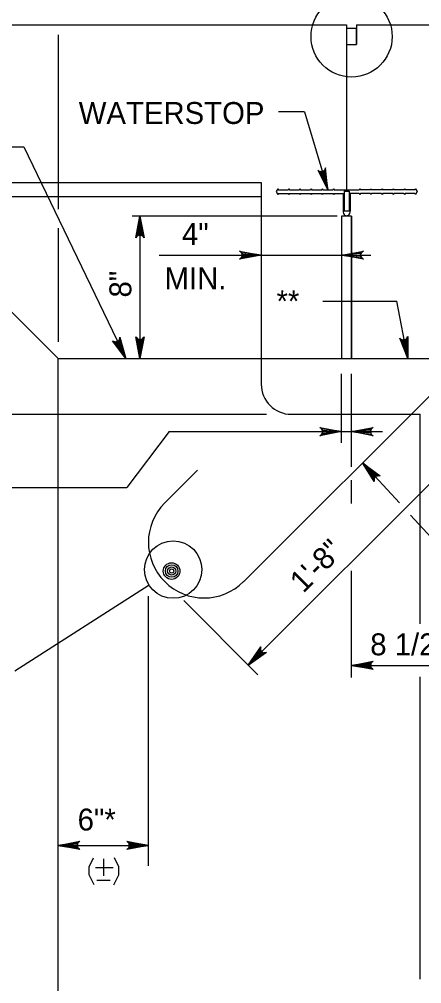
# Model space of a CAD drawing. Extents: x 636530 to 644067, y 294168 to 299122.
# Drawn here: x 639575.3 to 639630.4, y 295735 to 295867 of the extents above; entities that cross this region are included whole.
import ezdxf

# ---------------------------------------------------------------- set-up
doc = ezdxf.new("R2010")
doc.units = 0
doc.layers.add('1', color=7, linetype='Continuous')

msp = doc.modelspace()

# ---------------------------------------------------------------- linework, layer by layer
at = {"layer": '1'}
for p, q in [((639500.18, 295866.3), (639620.09, 295866.3)), ((639620.09, 295866.3), (639620.09, 295843.69)), ((639621.45, 295866.3), (639770.11, 295866.3)), ((639621.45, 295866.3), (639621.45, 295863.6)), ((639580.63, 295864.93), (639580.63, 295841.04)), ((639620.09, 295863.6), (639621.45, 295863.6)), ((639605.98, 295790.04), (639670.81, 295854.87)), ((639614.33, 295854.39), (639610.76, 295854.39)), ((639614.33, 295854.39), (639617.52, 295843.69)), ((639571.94, 295849.57), (639575.91, 295849.57)), ((639575.91, 295849.57), (639589.87, 295820.58)), ((639580.63, 295820.58), (639555.23, 295845.98)), ((639556.5, 295844.71), (639608.41, 295844.71)), ((639608.41, 295844.71), (639608.41, 295817.07)), ((639610.67, 295843.84), (639610.44, 295843.44)), ((639610.44, 295843.44), (639610.67, 295843.03)), ((639610.67, 295843.84), (639610.75, 295843.69)), ((639610.75, 295843.18), (639610.67, 295843.03)), ((639610.75, 295843.69), (639612.11, 295843.69)), ((639610.75, 295843.18), (639612.11, 295843.18)), ((639612.19, 295843.84), (639612.11, 295843.69)), ((639612.11, 295843.18), (639612.19, 295843.03)), ((639612.19, 295843.84), (639612.27, 295843.69)), ((639612.27, 295843.18), (639612.19, 295843.03)), ((639612.27, 295843.69), (639613.63, 295843.69)), ((639612.27, 295843.18), (639613.63, 295843.18)), ((639613.71, 295843.84), (639613.63, 295843.69)), ((639613.63, 295843.18), (639613.71, 295843.03)), ((639613.71, 295843.84), (639613.8, 295843.69)), ((639613.8, 295843.18), (639613.71, 295843.03)), ((639613.8, 295843.69), (639615.16, 295843.69)), ((639613.8, 295843.18), (639615.16, 295843.18)), ((639615.24, 295843.84), (639615.16, 295843.69)), ((639615.16, 295843.18), (639615.24, 295843.03)), ((639615.24, 295843.84), (639615.32, 295843.69)), ((639615.32, 295843.18), (639615.24, 295843.03)), ((639615.32, 295843.69), (639616.68, 295843.69)), ((639615.32, 295843.18), (639616.68, 295843.18)), ((639616.76, 295843.84), (639616.68, 295843.69)), ((639616.68, 295843.18), (639616.76, 295843.03)), ((639616.76, 295843.84), (639616.85, 295843.69)), ((639616.85, 295843.18), (639616.76, 295843.03)), ((639616.85, 295843.69), (639618.2, 295843.69)), ((639616.85, 295843.18), (639618.2, 295843.18)), ((639618.29, 295843.84), (639618.2, 295843.69)), ((639618.2, 295843.18), (639618.29, 295843.03)), ((639618.29, 295843.84), (639618.37, 295843.69)), ((639618.37, 295843.18), (639618.29, 295843.03)), ((639618.37, 295843.69), (639621.82, 295843.69)), ((639618.37, 295843.18), (639619.61, 295843.18)), ((639619.61, 295843.18), (639619.61, 295840.78)), ((639619.76, 295843.49), (639620.43, 295843.49)), ((639619.76, 295843.49), (639619.76, 295840.78)), ((639620.43, 295843.49), (639620.43, 295840.78)), ((639620.58, 295843.18), (639620.58, 295840.78)), ((639621.82, 295843.18), (639620.58, 295843.18)), ((639621.9, 295843.84), (639621.82, 295843.69)), ((639621.82, 295843.18), (639621.9, 295843.03)), ((639621.9, 295843.84), (639621.99, 295843.69)), ((639621.99, 295843.18), (639621.9, 295843.03)), ((639623.34, 295843.69), (639621.99, 295843.69)), ((639623.34, 295843.18), (639621.99, 295843.18)), ((639623.43, 295843.84), (639623.34, 295843.69)), ((639623.34, 295843.18), (639623.43, 295843.03)), ((639623.43, 295843.84), (639623.51, 295843.69)), ((639623.51, 295843.18), (639623.43, 295843.03)), ((639624.87, 295843.69), (639623.51, 295843.69)), ((639624.87, 295843.18), (639623.51, 295843.18)), ((639624.95, 295843.84), (639624.87, 295843.69)), ((639624.87, 295843.18), (639624.95, 295843.03)), ((639624.95, 295843.84), (639625.03, 295843.69)), ((639625.03, 295843.18), (639624.95, 295843.03)), ((639626.39, 295843.69), (639625.03, 295843.69)), ((639626.39, 295843.18), (639625.03, 295843.18)), ((639626.47, 295843.84), (639626.39, 295843.69)), ((639626.39, 295843.18), (639626.47, 295843.03)), ((639626.47, 295843.84), (639626.56, 295843.69)), ((639626.56, 295843.18), (639626.47, 295843.03)), ((639627.91, 295843.69), (639626.56, 295843.69)), ((639627.91, 295843.18), (639626.56, 295843.18)), ((639628, 295843.84), (639627.91, 295843.69)), ((639627.91, 295843.18), (639628, 295843.03)), ((639628, 295843.84), (639628.08, 295843.69)), ((639628.08, 295843.18), (639628, 295843.03)), ((639629.44, 295843.69), (639628.08, 295843.69)), ((639629.44, 295843.18), (639628.08, 295843.18)), ((639629.52, 295843.84), (639629.44, 295843.69)), ((639629.44, 295843.18), (639629.52, 295843.03)), ((639629.52, 295843.84), (639629.75, 295843.44)), ((639629.75, 295843.44), (639629.52, 295843.03)), ((639558.41, 295842.8), (639608.41, 295842.8)), ((639620.43, 295840.78), (639619.76, 295840.78)), ((639618.8, 295840.1), (639590.76, 295840.1)), ((639591.82, 295840.1), (639591.82, 295820.58)), ((639619.41, 295840.1), (639619.41, 295820.58)), ((639620.76, 295840.1), (639620.76, 295820.58)), ((639580.63, 295838.42), (639580.63, 295822.89)), ((639594.46, 295834.76), (639623.4, 295834.76)), ((639616.84, 295828.46), (639626.96, 295828.46)), ((639628.46, 295820.58), (639626.96, 295828.46)), ((639580.63, 295820.58), (639619.41, 295820.58)), ((639580.63, 295661.83), (639580.63, 295820.58)), ((639620.76, 295820.58), (639770.11, 295820.58)), ((639619.41, 295809.05), (639619.41, 295818.52)), ((639620.76, 295805.75), (639620.76, 295818.52)), ((639642.55, 295814.54), (639606.63, 295778.62)), ((639544.61, 295812.96), (639609.13, 295812.96)), ((639612.52, 295812.96), (639630.16, 295812.96)), ((639630.16, 295784.26), (639630.16, 295812.96)), ((639595.83, 295810.58), (639590.03, 295802.93)), ((639595.83, 295810.58), (639624.99, 295810.58)), ((639627.32, 295800.82), (639622.27, 295806.33)), ((639595.21, 295800.82), (639599.7, 295805.31)), ((639620.76, 295800.74), (639620.76, 295803.93)), ((639532.48, 295802.93), (639590.03, 295802.93)), ((639653.07, 295772.74), (639628.85, 295799.16)), ((639620.76, 295776.91), (639620.76, 295791.51)), ((639593.06, 295789.57), (639574.71, 295777.77)), ((639592.98, 295751.12), (639592.98, 295788.04)), ((639607.96, 295777.29), (639597.8, 295787.45)), ((639620.76, 295778.58), (639641.59, 295778.58)), ((639630.16, 295735.6), (639630.16, 295776.99)), ((639580.63, 295753.93), (639592.98, 295753.93)), ((639586.89, 295749.75), (639586.89, 295752.11)), ((639585.74, 295750.91), (639588.15, 295750.91)), ((639585.92, 295749.15), (639587.73, 295749.15))]:
    msp.add_line(p, q, dxfattribs=at)
for points in [[(639620.09, 295863.6), (639621.45, 295863.6), (639621.45, 295865.77), (639620.09, 295865.77)], [(639619.41, 295820.58), (639620.76, 295820.58), (639620.76, 295840.1), (639619.41, 295840.1)]]:
    msp.add_lwpolyline(points, close=True, dxfattribs=at)
for points in [[(639617.52, 295843.69), (639617.21, 295846.71), (639617.16, 295846.58), (639617.12, 295846.44), (639617.04, 295846.36), (639616.96, 295846.27), (639616.87, 295846.23), (639616.78, 295846.18), (639616.68, 295846.17), (639616.58, 295846.16), (639616.47, 295846.19), (639616.35, 295846.21), (639616.24, 295846.3), (639616.14, 295846.39), (639617.52, 295843.69), (639616.24, 295846.3), (639616.35, 295846.21), (639617.52, 295843.69), (639616.47, 295846.19), (639616.58, 295846.16), (639617.52, 295843.69), (639616.68, 295846.17), (639616.78, 295846.18), (639617.52, 295843.69), (639616.87, 295846.23), (639616.96, 295846.27), (639617.52, 295843.69), (639617.04, 295846.36), (639617.12, 295846.44), (639617.52, 295843.69), (639617.16, 295846.58)], [(639591.82, 295840.1), (639592.38, 295837.12), (639592.3, 295837.24), (639592.22, 295837.35), (639592.12, 295837.41), (639592.02, 295837.47), (639591.92, 295837.49), (639591.82, 295837.5), (639591.72, 295837.49), (639591.62, 295837.47), (639591.52, 295837.41), (639591.42, 295837.35), (639591.34, 295837.24), (639591.26, 295837.12), (639591.82, 295840.1), (639591.34, 295837.24), (639591.42, 295837.35), (639591.82, 295840.1), (639591.52, 295837.41), (639591.62, 295837.47), (639591.82, 295840.1), (639591.72, 295837.49), (639591.82, 295837.5), (639591.82, 295840.1), (639591.92, 295837.49), (639592.02, 295837.47), (639591.82, 295840.1), (639592.12, 295837.41), (639592.22, 295837.35), (639591.82, 295840.1), (639592.3, 295837.24)], [(639608.41, 295834.76), (639605.43, 295834.2), (639605.66, 295834.36), (639605.78, 295834.56), (639605.81, 295834.76), (639605.78, 295834.96), (639605.66, 295835.16), (639605.43, 295835.31), (639608.41, 295834.76), (639605.66, 295835.16), (639605.78, 295834.96), (639608.41, 295834.76), (639605.81, 295834.76), (639605.78, 295834.56), (639608.41, 295834.76), (639605.66, 295834.36)], [(639619.41, 295834.76), (639622.39, 295835.31), (639622.16, 295835.16), (639622.04, 295834.96), (639622.01, 295834.76), (639622.04, 295834.56), (639622.16, 295834.36), (639622.39, 295834.2), (639619.41, 295834.76), (639622.16, 295834.36), (639622.04, 295834.56), (639619.41, 295834.76), (639622.01, 295834.76), (639622.04, 295834.96), (639619.41, 295834.76), (639622.16, 295835.16)], [(639589.87, 295820.58), (639588.07, 295823.02), (639588.2, 295822.95), (639588.32, 295822.88), (639588.43, 295822.87), (639588.55, 295822.86), (639588.65, 295822.89), (639588.74, 295822.92), (639588.83, 295822.98), (639588.91, 295823.04), (639588.97, 295823.13), (639589.04, 295823.23), (639589.06, 295823.37), (639589.08, 295823.51), (639589.87, 295820.58), (639589.06, 295823.37), (639589.04, 295823.23), (639589.87, 295820.58), (639588.97, 295823.13), (639588.91, 295823.04), (639589.87, 295820.58), (639588.83, 295822.98), (639588.74, 295822.92), (639589.87, 295820.58), (639588.65, 295822.89), (639588.55, 295822.86), (639589.87, 295820.58), (639588.43, 295822.87), (639588.32, 295822.88), (639589.87, 295820.58), (639588.2, 295822.95)], [(639591.82, 295820.58), (639591.26, 295823.56), (639591.34, 295823.45), (639591.42, 295823.33), (639591.52, 295823.27), (639591.62, 295823.21), (639591.72, 295823.19), (639591.82, 295823.18), (639591.92, 295823.19), (639592.02, 295823.21), (639592.12, 295823.27), (639592.22, 295823.33), (639592.3, 295823.45), (639592.38, 295823.56), (639591.82, 295820.58), (639592.3, 295823.45), (639592.22, 295823.33), (639591.82, 295820.58), (639592.12, 295823.27), (639592.02, 295823.21), (639591.82, 295820.58), (639591.92, 295823.19), (639591.82, 295823.18), (639591.82, 295820.58), (639591.72, 295823.19), (639591.62, 295823.21), (639591.82, 295820.58), (639591.52, 295823.27), (639591.42, 295823.33), (639591.82, 295820.58), (639591.34, 295823.45)], [(639628.46, 295820.58), (639627.35, 295823.4), (639627.45, 295823.31), (639627.55, 295823.21), (639627.66, 295823.17), (639627.77, 295823.13), (639627.87, 295823.13), (639627.97, 295823.13), (639628.07, 295823.17), (639628.16, 295823.2), (639628.25, 295823.28), (639628.34, 295823.36), (639628.39, 295823.48), (639628.45, 295823.61), (639628.46, 295820.58), (639628.39, 295823.48), (639628.34, 295823.36), (639628.46, 295820.58), (639628.25, 295823.28), (639628.16, 295823.2), (639628.46, 295820.58), (639628.07, 295823.17), (639627.97, 295823.13), (639628.46, 295820.58), (639627.87, 295823.13), (639627.77, 295823.13), (639628.46, 295820.58), (639627.66, 295823.17), (639627.55, 295823.21), (639628.46, 295820.58), (639627.45, 295823.31)], [(639619.41, 295810.58), (639616.42, 295810.03), (639616.65, 295810.18), (639616.77, 295810.38), (639616.81, 295810.58), (639616.77, 295810.78), (639616.65, 295810.98), (639616.42, 295811.14), (639619.41, 295810.58), (639616.65, 295810.98), (639616.77, 295810.78), (639619.41, 295810.58), (639616.81, 295810.58), (639616.77, 295810.38), (639619.41, 295810.58), (639616.65, 295810.18)], [(639620.76, 295810.58), (639623.74, 295811.14), (639623.51, 295810.98), (639623.39, 295810.78), (639623.36, 295810.58), (639623.39, 295810.38), (639623.51, 295810.18), (639623.74, 295810.03), (639620.76, 295810.58), (639623.51, 295810.18), (639623.39, 295810.38), (639620.76, 295810.58), (639623.36, 295810.58), (639623.39, 295810.78), (639620.76, 295810.58), (639623.51, 295810.98)], [(639622.27, 295806.33), (639624.7, 295804.51), (639624.56, 295804.54), (639624.43, 295804.57), (639624.31, 295804.55), (639624.2, 295804.52), (639624.11, 295804.47), (639624.03, 295804.41), (639623.96, 295804.33), (639623.9, 295804.25), (639623.87, 295804.14), (639623.84, 295804.03), (639623.85, 295803.89), (639623.87, 295803.75), (639622.27, 295806.33), (639623.85, 295803.89), (639623.84, 295804.03), (639622.27, 295806.33), (639623.87, 295804.14), (639623.9, 295804.25), (639622.27, 295806.33), (639623.96, 295804.33), (639624.03, 295804.41), (639622.27, 295806.33), (639624.11, 295804.47), (639624.2, 295804.52), (639622.27, 295806.33), (639624.31, 295804.55), (639624.43, 295804.57), (639622.27, 295806.33), (639624.56, 295804.54)], [(639606.63, 295778.62), (639608.34, 295781.13), (639608.32, 295780.99), (639608.29, 295780.85), (639608.32, 295780.74), (639608.35, 295780.63), (639608.41, 295780.54), (639608.47, 295780.46), (639608.55, 295780.4), (639608.63, 295780.34), (639608.74, 295780.31), (639608.86, 295780.29), (639609, 295780.31), (639609.13, 295780.34), (639606.63, 295778.62), (639609, 295780.31), (639608.86, 295780.29), (639606.63, 295778.62), (639608.74, 295780.31), (639608.63, 295780.34), (639606.63, 295778.62), (639608.55, 295780.4), (639608.47, 295780.46), (639606.63, 295778.62), (639608.41, 295780.54), (639608.35, 295780.63), (639606.63, 295778.62), (639608.32, 295780.74), (639608.29, 295780.85), (639606.63, 295778.62), (639608.32, 295780.99)], [(639620.76, 295778.58), (639623.74, 295779.14), (639623.63, 295779.06), (639623.51, 295778.98), (639623.45, 295778.88), (639623.39, 295778.78), (639623.38, 295778.68), (639623.36, 295778.58), (639623.38, 295778.48), (639623.39, 295778.38), (639623.45, 295778.28), (639623.51, 295778.18), (639623.63, 295778.1), (639623.74, 295778.02), (639620.76, 295778.58), (639623.63, 295778.1), (639623.51, 295778.18), (639620.76, 295778.58), (639623.45, 295778.28), (639623.39, 295778.38), (639620.76, 295778.58), (639623.38, 295778.48), (639623.36, 295778.58), (639620.76, 295778.58), (639623.38, 295778.68), (639623.39, 295778.78), (639620.76, 295778.58), (639623.45, 295778.88), (639623.51, 295778.98), (639620.76, 295778.58), (639623.63, 295779.06)], [(639580.63, 295753.93), (639583.61, 295754.49), (639583.5, 295754.41), (639583.38, 295754.33), (639583.33, 295754.23), (639583.27, 295754.13), (639583.25, 295754.03), (639583.23, 295753.93), (639583.25, 295753.83), (639583.27, 295753.73), (639583.33, 295753.63), (639583.38, 295753.53), (639583.5, 295753.45), (639583.61, 295753.37), (639580.63, 295753.93), (639583.5, 295753.45), (639583.38, 295753.53), (639580.63, 295753.93), (639583.33, 295753.63), (639583.27, 295753.73), (639580.63, 295753.93), (639583.25, 295753.83), (639583.23, 295753.93), (639580.63, 295753.93), (639583.25, 295754.03), (639583.27, 295754.13), (639580.63, 295753.93), (639583.33, 295754.23), (639583.38, 295754.33), (639580.63, 295753.93), (639583.5, 295754.41)], [(639592.98, 295753.93), (639590, 295753.37), (639590.11, 295753.45), (639590.23, 295753.53), (639590.28, 295753.63), (639590.34, 295753.73), (639590.36, 295753.83), (639590.38, 295753.93), (639590.36, 295754.03), (639590.34, 295754.13), (639590.28, 295754.23), (639590.23, 295754.33), (639590.11, 295754.41), (639590, 295754.49), (639592.98, 295753.93), (639590.11, 295754.41), (639590.23, 295754.33), (639592.98, 295753.93), (639590.28, 295754.23), (639590.34, 295754.13), (639592.98, 295753.93), (639590.36, 295754.03), (639590.38, 295753.93), (639592.98, 295753.93), (639590.36, 295753.83), (639590.34, 295753.73), (639592.98, 295753.93), (639590.28, 295753.63), (639590.23, 295753.53), (639592.98, 295753.93), (639590.11, 295753.45)], [(639585.55, 295748.54), (639584.85, 295749.89), (639584.85, 295751), (639585.46, 295752.25)], [(639588.24, 295748.54), (639588.93, 295749.89), (639588.93, 295751), (639588.33, 295752.25)]]:
    msp.add_lwpolyline(points, dxfattribs=at)
for centre, radius in [((639620.77, 295864.68), 5.55), ((639596.36, 295791.69), 3.93), ((639596.15, 295791.5), 1.14), ((639596.15, 295791.5), 0.857), ((639596.15, 295791.5), 0.571), ((639596.15, 295791.5), 0.286)]:
    msp.add_circle(centre, radius, dxfattribs=at)
for centre, radius, start, end in [((639612.52, 295817.07), 4.11, 180, 270), ((639600.59, 295795.43), 7.62, 135, 315)]:
    msp.add_arc(centre, radius, start, end, dxfattribs=at)
msp.add_ellipse((639620.09, 295840.78), major_axis=(0, 0.641), ratio=0.75, start_param=1.570796, end_param=4.712389, dxfattribs=at)

# ---------------------------------------------------------------- texts
for s, p in [('WATERSTOP', (639583.44, 295852.71)), ('8 1/2"*', (639623.32, 295779.96))]:
    msp.add_text(s, height=3, dxfattribs=at).set_placement(p)
for s, rotation, p in [('4"', 360, (639597.56, 295836.14)), ('MIN.', 360, (639595.18, 295830.07)), ('8"', 90, (639590.64, 295828.95)), ('**', 360, (639610.5, 295826.95)), ('1\'-8"', 45, (639614.15, 295788.35)), ('6"*', 360, (639583.29, 295755.97))]:
    msp.add_text(s, height=3, rotation=rotation, dxfattribs=at).set_placement(p)

doc.saveas('drawing.dxf')
